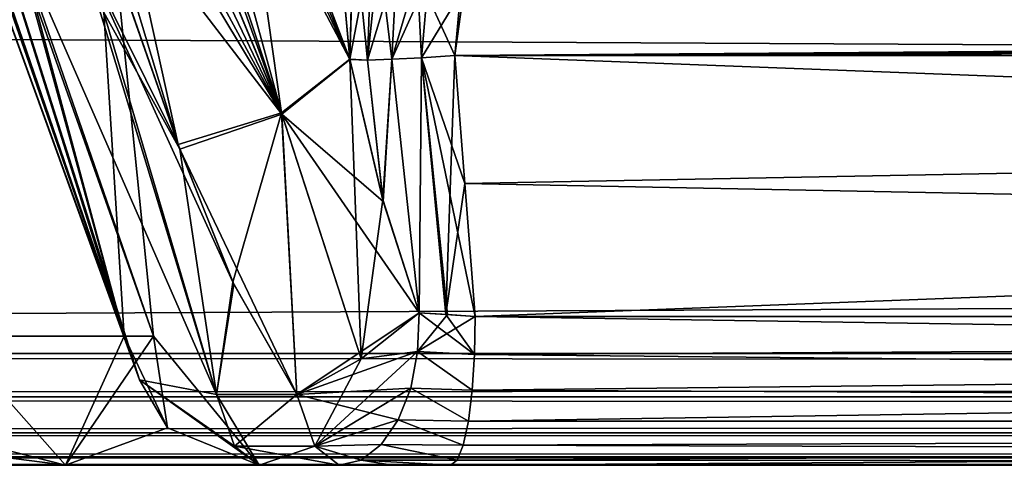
# Model space of a CAD drawing. Header units: inches. Extents: x -11.1 to 11.1, y -2.2 to 7.8.
# Tile 362 of 656: x -5.7967 to -5.5879, y -2.112 to -2.0176. Entities that reach past the tile are written whole.
import ezdxf

# ---------------------------------------------------------------- set-up
doc = ezdxf.new("R2010")
doc.units = ezdxf.units.IN
doc.header["$LTSCALE"] = 93.866667
doc.header["$MEASUREMENT"] = 0
for name, color, linetype in [('15054', 7, 'CONTINUOUS'), ('15123', 7, 'CONTINUOUS'), ('15132', 7, 'CONTINUOUS'), ('15205', 7, 'CONTINUOUS'), ('15278', 7, 'CONTINUOUS'), ('15326', 7, 'CONTINUOUS'), ('15389', 7, 'CONTINUOUS'), ('15431', 7, 'CONTINUOUS'), ('15434', 7, 'CONTINUOUS'), ('15529', 7, 'CONTINUOUS'), ('15533', 7, 'CONTINUOUS'), ('15563', 7, 'CONTINUOUS'), ('15642', 7, 'CONTINUOUS'), ('15814', 7, 'CONTINUOUS'), ('15816', 7, 'CONTINUOUS'), ('15838', 7, 'CONTINUOUS'), ('15846', 7, 'CONTINUOUS'), ('15927', 7, 'CONTINUOUS'), ('15938', 7, 'CONTINUOUS'), ('15942', 7, 'CONTINUOUS'), ('15949', 7, 'CONTINUOUS'), ('15958', 7, 'CONTINUOUS'), ('16016', 7, 'CONTINUOUS'), ('16017', 7, 'CONTINUOUS'), ('16039', 7, 'CONTINUOUS'), ('16040', 7, 'CONTINUOUS'), ('16101', 7, 'CONTINUOUS'), ('16115', 7, 'CONTINUOUS'), ('16154', 7, 'CONTINUOUS'), ('16155', 7, 'CONTINUOUS'), ('16156', 7, 'CONTINUOUS'), ('16157', 7, 'CONTINUOUS'), ('16216', 7, 'CONTINUOUS'), ('16217', 7, 'CONTINUOUS'), ('16218', 7, 'CONTINUOUS'), ('16219', 7, 'CONTINUOUS'), ('16220', 7, 'CONTINUOUS')]:
    doc.layers.add(name, color=color, linetype=linetype)

msp = doc.modelspace()

# ---------------------------------------------------------------- linework, layer by layer
at = {"layer": '15054', "linetype": 'Continuous'}
for points in [[(-7.49652, -2.112, 3.79528), (7.49652, -2.112, 3.79528), (-6, -2.112, 4.08684), (-7.49652, -2.112, 3.79528)], [(7.49652, -2.112, -3.79528), (-7.49652, -2.112, -3.79528), (6, -2.112, -4.08684), (7.49652, -2.112, -3.79528)], [(6, -2.112, -4.08684), (-7.49652, -2.112, -3.79528), (5.78701, -2.112, -4.19405), (6, -2.112, -4.08684)], [(5.78701, -2.112, -4.19405), (-7.49652, -2.112, -3.79528), (2, -2.112, -4.08684), (5.78701, -2.112, -4.19405)], [(2, -2.112, -4.08684), (-7.49652, -2.112, -3.79528), (1.78701, -2.112, -4.19405), (2, -2.112, -4.08684)], [(1.78701, -2.112, -4.19405), (-7.49652, -2.112, -3.79528), (0.25272, -2.112, -4.16888), (1.78701, -2.112, -4.19405)], [(0.25272, -2.112, -4.16888), (-7.49652, -2.112, -3.79528), (0.24141, -2.112, -4.16839), (0.25272, -2.112, -4.16888)], [(0.24141, -2.112, -4.16839), (-7.49652, -2.112, -3.79528), (-0.24141, -2.112, -4.16839), (0.24141, -2.112, -4.16839)], [(-0.24141, -2.112, -4.16839), (-7.49652, -2.112, -3.79528), (-0.25272, -2.112, -4.16888), (-0.24141, -2.112, -4.16839)], [(-0.25272, -2.112, -4.16888), (-7.49652, -2.112, -3.79528), (-0.26395, -2.112, -4.17036), (-0.25272, -2.112, -4.16888)], [(-0.26395, -2.112, -4.17036), (-7.49652, -2.112, -3.79528), (-2, -2.112, -4.08684), (-0.26395, -2.112, -4.17036)], [(-2, -2.112, -4.08684), (-7.49652, -2.112, -3.79528), (-2.21299, -2.112, -4.19405), (-2, -2.112, -4.08684)], [(-2.21299, -2.112, -4.19405), (-7.49652, -2.112, -3.79528), (-3.74728, -2.112, -4.16888), (-2.21299, -2.112, -4.19405)], [(-3.74728, -2.112, -4.16888), (-7.49652, -2.112, -3.79528), (-3.75859, -2.112, -4.16839), (-3.74728, -2.112, -4.16888)], [(-3.75859, -2.112, -4.16839), (-7.49652, -2.112, -3.79528), (-4.24141, -2.112, -4.16839), (-3.75859, -2.112, -4.16839)], [(-4.24141, -2.112, -4.16839), (-7.49652, -2.112, -3.79528), (-4.25272, -2.112, -4.16888), (-4.24141, -2.112, -4.16839)], [(-4.25272, -2.112, -4.16888), (-7.49652, -2.112, -3.79528), (-4.26395, -2.112, -4.17036), (-4.25272, -2.112, -4.16888)], [(-4.26395, -2.112, -4.17036), (-7.49652, -2.112, -3.79528), (-6, -2.112, -4.08684), (-4.26395, -2.112, -4.17036)], [(-6, -2.112, 4.08684), (7.49652, -2.112, 3.79528), (-5.78701, -2.112, 4.19405), (-6, -2.112, 4.08684)], [(-5.78701, -2.112, -4.19405), (-4.26395, -2.112, -4.17036), (-6, -2.112, -4.08684), (-5.78701, -2.112, -4.19405)], [(-5.78701, -2.112, 4.19405), (7.49652, -2.112, 3.79528), (-2, -2.112, 4.08684), (-5.78701, -2.112, 4.19405)], [(-5.74592, -2.112, 4.42786), (-5.78701, -2.112, 4.19405), (-4.26395, -2.112, 4.17036), (-5.74592, -2.112, 4.42786)], [(-4.26395, -2.112, 4.17036), (-5.78701, -2.112, 4.19405), (-4.25272, -2.112, 4.16888), (-4.26395, -2.112, 4.17036)], [(-4.25272, -2.112, 4.16888), (-5.78701, -2.112, 4.19405), (-4.24141, -2.112, 4.16839), (-4.25272, -2.112, 4.16888)], [(-4.24141, -2.112, 4.16839), (-5.78701, -2.112, 4.19405), (-2, -2.112, 4.08684), (-4.24141, -2.112, 4.16839)], [(-5.70533, -2.112, -4.42451), (-4.26395, -2.112, -4.17036), (-5.78701, -2.112, -4.19405), (-5.70533, -2.112, -4.42451)], [(-5.71765, -2.112, -4.42807), (-5.70533, -2.112, -4.42451), (-5.78701, -2.112, -4.19405), (-5.71765, -2.112, -4.42807)], [(-5.72893, -2.112, -4.43416), (-5.71765, -2.112, -4.42807), (-5.78701, -2.112, -4.19405), (-5.72893, -2.112, -4.43416)], [(-5.74592, -2.112, -4.42785), (-5.72893, -2.112, -4.43416), (-5.78701, -2.112, -4.19405), (-5.74592, -2.112, -4.42785)], [(-5.72893, -2.112, 4.43416), (-5.74592, -2.112, 4.42786), (-5.71693, -2.112, 4.42778), (-5.72893, -2.112, 4.43416)], [(-5.71693, -2.112, 4.42778), (-5.74592, -2.112, 4.42786), (-5.70533, -2.112, 4.42451), (-5.71693, -2.112, 4.42778)], [(-5.70533, -2.112, 4.42451), (-5.74592, -2.112, 4.42786), (-4.26395, -2.112, 4.17036), (-5.70533, -2.112, 4.42451)]]:
    msp.add_3dface(points, dxfattribs=at)
at = {"layer": '15123', "linetype": 'Continuous'}
for points in [[(-5.70233, -2.05229, 4.45291), (-4.25875, -2.08043, 4.19986), (-5.70446, -2.02515, 4.45184), (-5.70233, -2.05229, 4.45291)], [(-5.70446, -2.02515, 4.45184), (-4.25875, -2.08043, 4.19986), (-4.259, -2.02515, 4.19697), (-5.70446, -2.02515, 4.45184)], [(-5.70013, -2.08043, 4.45402), (-4.25875, -2.08043, 4.19986), (-5.70233, -2.05229, 4.45291), (-5.70013, -2.08043, 4.45402)]]:
    msp.add_3dface(points, dxfattribs=at)
at = {"layer": '15132', "linetype": 'Continuous'}
for points in [[(-5.70446, -2.02515, -4.45184), (-4.259, -2.02515, -4.19697), (-5.70233, -2.05229, -4.45291), (-5.70446, -2.02515, -4.45184)], [(-4.259, -2.02515, -4.19697), (-5.70013, -2.08043, -4.45402), (-5.70233, -2.05229, -4.45291), (-4.259, -2.02515, -4.19697)], [(-4.25875, -2.08043, -4.19986), (-5.70013, -2.08043, -4.45402), (-4.259, -2.02515, -4.19697), (-4.25875, -2.08043, -4.19986)]]:
    msp.add_3dface(points, dxfattribs=at)
at = {"layer": '15205', "linetype": 'Continuous'}
for points in [[(-5.70329, -2.01279, 4.44819), (-5.70446, -2.02515, 4.45184), (-4.29569, -2.01468, 4.20092), (-5.70329, -2.01279, 4.44819)], [(-4.29569, -2.01468, 4.20092), (-5.70446, -2.02515, 4.45184), (-4.27993, -2.01758, 4.19925), (-4.29569, -2.01468, 4.20092)], [(-4.27993, -2.01758, 4.19925), (-5.70446, -2.02515, 4.45184), (-4.26662, -2.02077, 4.19775), (-4.27993, -2.01758, 4.19925)], [(-5.70446, -2.02515, 4.45184), (-4.259, -2.02515, 4.19697), (-4.26662, -2.02077, 4.19775), (-5.70446, -2.02515, 4.45184)]]:
    msp.add_3dface(points, dxfattribs=at)
at = {"layer": '15278', "linetype": 'Continuous'}
for points in [[(-4.26017, -2.10265, 4.19179), (-4.25875, -2.08043, 4.19986), (-5.70155, -2.10265, 4.44594), (-4.26017, -2.10265, 4.19179)], [(-5.70155, -2.10265, 4.44594), (-4.25875, -2.08043, 4.19986), (-5.70073, -2.09608, 4.4506), (-5.70155, -2.10265, 4.44594)], [(-5.70073, -2.09608, 4.4506), (-4.25875, -2.08043, 4.19986), (-5.70025, -2.08849, 4.45336), (-5.70073, -2.09608, 4.4506)], [(-4.25875, -2.08043, 4.19986), (-5.70013, -2.08043, 4.45402), (-5.70025, -2.08849, 4.45336), (-4.25875, -2.08043, 4.19986)], [(-5.70533, -2.112, 4.42451), (-4.26395, -2.112, 4.17036), (-4.26017, -2.10265, 4.19179), (-5.70533, -2.112, 4.42451)], [(-5.70533, -2.112, 4.42451), (-4.26017, -2.10265, 4.19179), (-5.70394, -2.11091, 4.43241), (-5.70533, -2.112, 4.42451)], [(-5.70394, -2.11091, 4.43241), (-4.26017, -2.10265, 4.19179), (-5.70265, -2.10772, 4.43973), (-5.70394, -2.11091, 4.43241)], [(-5.70265, -2.10772, 4.43973), (-4.26017, -2.10265, 4.19179), (-5.70155, -2.10265, 4.44594), (-5.70265, -2.10772, 4.43973)]]:
    msp.add_3dface(points, dxfattribs=at)
at = {"layer": '15326', "linetype": 'Continuous'}
for points in [[(-5.70025, -2.08849, -4.45336), (-5.70013, -2.08043, -4.45402), (-4.26017, -2.10265, -4.19179), (-5.70025, -2.08849, -4.45336)], [(-5.70013, -2.08043, -4.45402), (-4.25875, -2.08043, -4.19986), (-4.26017, -2.10265, -4.19179), (-5.70013, -2.08043, -4.45402)], [(-5.70073, -2.09608, -4.4506), (-5.70025, -2.08849, -4.45336), (-4.26017, -2.10265, -4.19179), (-5.70073, -2.09608, -4.4506)], [(-5.70155, -2.10265, -4.44594), (-5.70073, -2.09608, -4.4506), (-4.26017, -2.10265, -4.19179), (-5.70155, -2.10265, -4.44594)], [(-4.26395, -2.112, -4.17036), (-5.70265, -2.10772, -4.43973), (-4.26017, -2.10265, -4.19179), (-4.26395, -2.112, -4.17036)], [(-5.70265, -2.10772, -4.43973), (-5.70155, -2.10265, -4.44594), (-4.26017, -2.10265, -4.19179), (-5.70265, -2.10772, -4.43973)], [(-4.26395, -2.112, -4.17036), (-5.70394, -2.11091, -4.43241), (-5.70265, -2.10772, -4.43973), (-4.26395, -2.112, -4.17036)], [(-4.26395, -2.112, -4.17036), (-5.70533, -2.112, -4.42451), (-5.70394, -2.11091, -4.43241), (-4.26395, -2.112, -4.17036)]]:
    msp.add_3dface(points, dxfattribs=at)
at = {"layer": '15389', "linetype": 'Continuous'}
for points in [[(-4.259, -2.02515, -4.19697), (-5.70446, -2.02515, -4.45184), (-5.70248, -2.01076, -4.44687), (-4.259, -2.02515, -4.19697)], [(-4.26688, -2.02069, -4.19777), (-4.259, -2.02515, -4.19697), (-5.70248, -2.01076, -4.44687), (-4.26688, -2.02069, -4.19777)], [(-4.28013, -2.01754, -4.19927), (-4.26688, -2.02069, -4.19777), (-5.70248, -2.01076, -4.44687), (-4.28013, -2.01754, -4.19927)]]:
    msp.add_3dface(points, dxfattribs=at)
at = {"layer": '15431', "linetype": 'Continuous'}
for points in [[(-5.9045, -1.92369, -4.15248), (-5.78471, -1.92369, -4.30124), (-5.89445, -2.08461, -4.14173), (-5.9045, -1.92369, -4.15248)], [(-5.89445, -2.08461, -4.14173), (-5.78471, -1.92369, -4.30124), (-5.81133, -2.08461, -4.21143), (-5.89445, -2.08461, -4.14173)], [(-5.78471, -1.92369, -4.30124), (-5.82543, -1.92369, -4.48784), (-5.76832, -2.08461, -4.31101), (-5.78471, -1.92369, -4.30124)], [(-5.76832, -2.08461, -4.31101), (-5.82543, -1.92369, -4.48784), (-5.79868, -1.99688, -4.45817), (-5.76832, -2.08461, -4.31101)], [(-5.81133, -2.08461, -4.21143), (-5.78471, -1.92369, -4.30124), (-5.76832, -2.08461, -4.31101), (-5.81133, -2.08461, -4.21143)], [(-5.77456, -2.08461, -4.41931), (-5.76832, -2.08461, -4.31101), (-5.79868, -1.99688, -4.45817), (-5.77456, -2.08461, -4.41931)]]:
    msp.add_3dface(points, dxfattribs=at)
at = {"layer": '15434', "linetype": 'Continuous'}
for points in [[(-5.78471, -1.92369, 4.30124), (-5.9045, -1.92369, 4.15248), (-5.81133, -2.08461, 4.21143), (-5.78471, -1.92369, 4.30124)], [(-5.76832, -2.08461, 4.31101), (-5.78471, -1.92369, 4.30124), (-5.81133, -2.08461, 4.21143), (-5.76832, -2.08461, 4.31101)], [(-5.79504, -2.0084, 4.45326), (-5.78471, -1.92369, 4.30124), (-5.77456, -2.08461, 4.41931), (-5.79504, -2.0084, 4.45326)], [(-5.77456, -2.08461, 4.41931), (-5.78471, -1.92369, 4.30124), (-5.76832, -2.08461, 4.31101), (-5.77456, -2.08461, 4.41931)]]:
    msp.add_3dface(points, dxfattribs=at)
at = {"layer": '15529', "linetype": 'Continuous'}
for points in [[(-5.72585, -1.9975, 4.46089), (-5.76247, -1.63239, 4.46501), (-5.72671, -2.02597, 4.46949), (-5.72585, -1.9975, 4.46089)], [(-5.72671, -2.02597, 4.46949), (-5.76247, -1.63239, 4.46501), (-5.75098, -1.96218, 4.50428), (-5.72671, -2.02597, 4.46949)]]:
    msp.add_3dface(points, dxfattribs=at)
at = {"layer": '15533', "linetype": 'Continuous'}
for points in [[(-5.72673, -2.02592, -4.46952), (-5.75224, -1.95924, -4.50584), (-5.76247, -1.63239, -4.46501), (-5.72673, -2.02592, -4.46952)], [(-5.72598, -1.99842, -4.46144), (-5.72673, -2.02592, -4.46952), (-5.76247, -1.63239, -4.46501), (-5.72598, -1.99842, -4.46144)]]:
    msp.add_3dface(points, dxfattribs=at)
at = {"layer": '15563', "linetype": 'Continuous'}
for points in [[(-5.71777, -2.02595, 4.45786), (-5.71199, -2.0797, 4.45881), (-5.71148, -2.02561, 4.45402), (-5.71777, -2.02595, 4.45786)], [(-5.71199, -2.0797, 4.45881), (-5.70596, -2.08004, 4.45564), (-5.71148, -2.02561, 4.45402), (-5.71199, -2.0797, 4.45881)], [(-5.70233, -2.05229, 4.45291), (-5.70446, -2.02515, 4.45184), (-5.71148, -2.02561, 4.45402), (-5.70233, -2.05229, 4.45291)], [(-5.70013, -2.08043, 4.45402), (-5.70233, -2.05229, 4.45291), (-5.71148, -2.02561, 4.45402), (-5.70013, -2.08043, 4.45402)], [(-5.70596, -2.08004, 4.45564), (-5.70013, -2.08043, 4.45402), (-5.71148, -2.02561, 4.45402), (-5.70596, -2.08004, 4.45564)], [(-5.72671, -2.02597, 4.46949), (-5.7196, -2.05608, 4.46306), (-5.72294, -2.02615, 4.46311), (-5.72671, -2.02597, 4.46949)], [(-5.72294, -2.02615, 4.46311), (-5.7196, -2.05608, 4.46306), (-5.71777, -2.02595, 4.45786), (-5.72294, -2.02615, 4.46311)], [(-5.7196, -2.05608, 4.46306), (-5.71199, -2.0797, 4.45881), (-5.71777, -2.02595, 4.45786), (-5.7196, -2.05608, 4.46306)]]:
    msp.add_3dface(points, dxfattribs=at)
at = {"layer": '15642', "linetype": 'Continuous'}
for points in [[(-5.70596, -2.08004, 4.45564), (-5.71199, -2.0797, 4.45881), (-5.71234, -2.08786, 4.45846), (-5.70596, -2.08004, 4.45564)], [(-5.70013, -2.08043, 4.45402), (-5.70596, -2.08004, 4.45564), (-5.71234, -2.08786, 4.45846), (-5.70013, -2.08043, 4.45402)], [(-5.70025, -2.08849, 4.45336), (-5.70013, -2.08043, 4.45402), (-5.71234, -2.08786, 4.45846), (-5.70025, -2.08849, 4.45336)], [(-5.71378, -2.09566, 4.45616), (-5.70073, -2.09608, 4.4506), (-5.71234, -2.08786, 4.45846), (-5.71378, -2.09566, 4.45616)], [(-5.70073, -2.09608, 4.4506), (-5.70025, -2.08849, 4.45336), (-5.71234, -2.08786, 4.45846), (-5.70073, -2.09608, 4.4506)], [(-5.71647, -2.10239, 4.4523), (-5.70155, -2.10265, 4.44594), (-5.71378, -2.09566, 4.45616), (-5.71647, -2.10239, 4.4523)], [(-5.70155, -2.10265, 4.44594), (-5.70073, -2.09608, 4.4506), (-5.71378, -2.09566, 4.45616), (-5.70155, -2.10265, 4.44594)], [(-5.72009, -2.1076, 4.44707), (-5.70265, -2.10772, 4.43973), (-5.71647, -2.10239, 4.4523), (-5.72009, -2.1076, 4.44707)], [(-5.70265, -2.10772, 4.43973), (-5.70155, -2.10265, 4.44594), (-5.71647, -2.10239, 4.4523), (-5.70265, -2.10772, 4.43973)], [(-5.72427, -2.11089, 4.44077), (-5.70394, -2.11091, 4.43241), (-5.72009, -2.1076, 4.44707), (-5.72427, -2.11089, 4.44077)], [(-5.70394, -2.11091, 4.43241), (-5.70265, -2.10772, 4.43973), (-5.72009, -2.1076, 4.44707), (-5.70394, -2.11091, 4.43241)], [(-5.72893, -2.112, 4.43416), (-5.70533, -2.112, 4.42451), (-5.72427, -2.11089, 4.44077), (-5.72893, -2.112, 4.43416)], [(-5.70533, -2.112, 4.42451), (-5.70394, -2.11091, 4.43241), (-5.72427, -2.11089, 4.44077), (-5.70533, -2.112, 4.42451)], [(-5.72893, -2.112, 4.43416), (-5.71693, -2.112, 4.42778), (-5.70533, -2.112, 4.42451), (-5.72893, -2.112, 4.43416)]]:
    msp.add_3dface(points, dxfattribs=at)
at = {"layer": '15814', "linetype": 'Continuous'}
for points in [[(7.49652, -2.08831, 3.77031), (-7.49652, -2.08831, 3.77031), (7.49489, -2.01331, 3.76638), (7.49652, -2.08831, 3.77031)], [(7.49489, -2.01331, 3.76638), (-7.49652, -2.08831, 3.77031), (-7.49489, -2.01331, 3.76638), (7.49489, -2.01331, 3.76638)]]:
    msp.add_3dface(points, dxfattribs=at)
at = {"layer": '15816', "linetype": 'Continuous'}
for points in [[(-7.49652, -2.08831, -3.77031), (7.49652, -2.08831, -3.77031), (-7.49489, -2.01331, -3.76638), (-7.49652, -2.08831, -3.77031)], [(-7.49489, -2.01331, -3.76638), (7.49652, -2.08831, -3.77031), (7.49489, -2.01331, -3.76638), (-7.49489, -2.01331, -3.76638)]]:
    msp.add_3dface(points, dxfattribs=at)
at = {"layer": '15838', "linetype": 'Continuous'}
for points in [[(-7.49652, -2.08831, 3.77031), (7.49652, -2.08831, 3.77031), (7.49652, -2.09747, 3.77257), (-7.49652, -2.08831, 3.77031)], [(-7.49652, -2.08831, 3.77031), (7.49652, -2.09747, 3.77257), (-7.49652, -2.09747, 3.77257), (-7.49652, -2.08831, 3.77031)], [(7.49652, -2.09747, 3.77257), (7.49652, -2.10513, 3.77807), (-7.49652, -2.09747, 3.77257), (7.49652, -2.09747, 3.77257)], [(7.49652, -2.10513, 3.77807), (-7.49652, -2.10513, 3.77807), (-7.49652, -2.09747, 3.77257), (7.49652, -2.10513, 3.77807)], [(7.49652, -2.10513, 3.77807), (7.49652, -2.11022, 3.78601), (-7.49652, -2.10513, 3.77807), (7.49652, -2.10513, 3.77807)], [(7.49652, -2.11022, 3.78601), (-7.49652, -2.11022, 3.78601), (-7.49652, -2.10513, 3.77807), (7.49652, -2.11022, 3.78601)], [(7.49652, -2.112, 3.79528), (-7.49652, -2.112, 3.79528), (-7.49652, -2.11022, 3.78601), (7.49652, -2.112, 3.79528)], [(7.49652, -2.11022, 3.78601), (7.49652, -2.112, 3.79528), (-7.49652, -2.11022, 3.78601), (7.49652, -2.11022, 3.78601)]]:
    msp.add_3dface(points, dxfattribs=at)
at = {"layer": '15846', "linetype": 'Continuous'}
for points in [[(7.49652, -2.08831, -3.77031), (-7.49652, -2.08831, -3.77031), (-7.49652, -2.09747, -3.77257), (7.49652, -2.08831, -3.77031)], [(7.49652, -2.09747, -3.77257), (7.49652, -2.08831, -3.77031), (-7.49652, -2.09747, -3.77257), (7.49652, -2.09747, -3.77257)], [(7.49652, -2.10513, -3.77807), (7.49652, -2.09747, -3.77257), (-7.49652, -2.10513, -3.77807), (7.49652, -2.10513, -3.77807)], [(-7.49652, -2.10513, -3.77807), (7.49652, -2.09747, -3.77257), (-7.49652, -2.09747, -3.77257), (-7.49652, -2.10513, -3.77807)], [(7.49652, -2.11022, -3.78601), (7.49652, -2.10513, -3.77807), (-7.49652, -2.11022, -3.78601), (7.49652, -2.11022, -3.78601)], [(-7.49652, -2.11022, -3.78601), (7.49652, -2.10513, -3.77807), (-7.49652, -2.10513, -3.77807), (-7.49652, -2.11022, -3.78601)], [(-7.49652, -2.112, -3.79528), (7.49652, -2.112, -3.79528), (7.49652, -2.11022, -3.78601), (-7.49652, -2.112, -3.79528)], [(-7.49652, -2.112, -3.79528), (7.49652, -2.11022, -3.78601), (-7.49652, -2.11022, -3.78601), (-7.49652, -2.112, -3.79528)]]:
    msp.add_3dface(points, dxfattribs=at)
at = {"layer": '15927', "linetype": 'Continuous'}
for points in [[(-5.78554, -1.9797, 4.51309), (-5.77896, -2.01592, 4.49324), (-5.76273, -2.04501, 4.48135), (-5.78554, -1.9797, 4.51309)], [(-5.77896, -2.01592, 4.49324), (-5.75496, -2.097, 4.45221), (-5.76273, -2.04501, 4.48135), (-5.77896, -2.01592, 4.49324)], [(-5.76273, -2.04501, 4.48135), (-5.75496, -2.097, 4.45221), (-5.75133, -2.07362, 4.46796), (-5.76273, -2.04501, 4.48135)], [(-5.75496, -2.097, 4.45221), (-5.73797, -2.097, 4.45852), (-5.75133, -2.07362, 4.46796), (-5.75496, -2.097, 4.45221)]]:
    msp.add_3dface(points, dxfattribs=at)
at = {"layer": '15938', "linetype": 'Continuous'}
for points in [[(-5.78667, -1.97686, -4.51443), (-5.76308, -2.04398, -4.48185), (-5.78368, -2.0026, -4.49969), (-5.78667, -1.97686, -4.51443)], [(-5.75153, -2.07322, -4.46813), (-5.75496, -2.097, -4.45221), (-5.78368, -2.0026, -4.49969), (-5.75153, -2.07322, -4.46813)], [(-5.76308, -2.04398, -4.48185), (-5.75153, -2.07322, -4.46813), (-5.78368, -2.0026, -4.49969), (-5.76308, -2.04398, -4.48185)], [(-5.73797, -2.097, -4.45852), (-5.75496, -2.097, -4.45221), (-5.75153, -2.07322, -4.46813), (-5.73797, -2.097, -4.45852)]]:
    msp.add_3dface(points, dxfattribs=at)
at = {"layer": '15942', "linetype": 'Continuous'}
for points in [[(-5.71148, -2.02561, -4.45402), (-5.71199, -2.0797, -4.45881), (-5.71777, -2.02595, -4.45786), (-5.71148, -2.02561, -4.45402)], [(-5.70632, -2.08002, -4.45578), (-5.71199, -2.0797, -4.45881), (-5.71148, -2.02561, -4.45402), (-5.70632, -2.08002, -4.45578)], [(-5.70446, -2.02515, -4.45184), (-5.70632, -2.08002, -4.45578), (-5.71148, -2.02561, -4.45402), (-5.70446, -2.02515, -4.45184)], [(-5.70446, -2.02515, -4.45184), (-5.70233, -2.05229, -4.45291), (-5.70632, -2.08002, -4.45578), (-5.70446, -2.02515, -4.45184)], [(-5.72673, -2.02592, -4.46952), (-5.72294, -2.02615, -4.46311), (-5.71971, -2.05568, -4.46314), (-5.72673, -2.02592, -4.46952)], [(-5.72294, -2.02615, -4.46311), (-5.71777, -2.02595, -4.45786), (-5.71971, -2.05568, -4.46314), (-5.72294, -2.02615, -4.46311)], [(-5.71777, -2.02595, -4.45786), (-5.71199, -2.0797, -4.45881), (-5.71971, -2.05568, -4.46314), (-5.71777, -2.02595, -4.45786)], [(-5.70233, -2.05229, -4.45291), (-5.70013, -2.08043, -4.45402), (-5.70632, -2.08002, -4.45578), (-5.70233, -2.05229, -4.45291)]]:
    msp.add_3dface(points, dxfattribs=at)
at = {"layer": '15949', "linetype": 'Continuous'}
for points in [[(-5.72585, -1.9975, 4.46089), (-5.72671, -2.02597, 4.46949), (-5.72294, -2.02615, 4.46311), (-5.72585, -1.9975, 4.46089)], [(-5.72585, -1.9975, 4.46089), (-5.72294, -2.02615, 4.46311), (-5.72052, -2.00307, 4.45378), (-5.72585, -1.9975, 4.46089)], [(-5.72294, -2.02615, 4.46311), (-5.71777, -2.02595, 4.45786), (-5.72052, -2.00307, 4.45378), (-5.72294, -2.02615, 4.46311)], [(-5.72052, -2.00307, 4.45378), (-5.71777, -2.02595, 4.45786), (-5.71239, -2.00772, 4.4489), (-5.72052, -2.00307, 4.45378)], [(-5.71777, -2.02595, 4.45786), (-5.71148, -2.02561, 4.45402), (-5.71239, -2.00772, 4.4489), (-5.71777, -2.02595, 4.45786)], [(-5.71148, -2.02561, 4.45402), (-5.70446, -2.02515, 4.45184), (-5.71239, -2.00772, 4.4489), (-5.71148, -2.02561, 4.45402)], [(-5.70446, -2.02515, 4.45184), (-5.70329, -2.01279, 4.44819), (-5.71239, -2.00772, 4.4489), (-5.70446, -2.02515, 4.45184)]]:
    msp.add_3dface(points, dxfattribs=at)
at = {"layer": '15958', "linetype": 'Continuous'}
for points in [[(-5.72673, -2.02592, -4.46952), (-5.72598, -1.99842, -4.46144), (-5.72214, -2.00172, -4.45538), (-5.72673, -2.02592, -4.46952)], [(-5.72294, -2.02615, -4.46311), (-5.72673, -2.02592, -4.46952), (-5.72214, -2.00172, -4.45538), (-5.72294, -2.02615, -4.46311)], [(-5.71674, -2.00556, -4.45101), (-5.72294, -2.02615, -4.46311), (-5.72214, -2.00172, -4.45538), (-5.71674, -2.00556, -4.45101)], [(-5.71777, -2.02595, -4.45786), (-5.72294, -2.02615, -4.46311), (-5.71674, -2.00556, -4.45101), (-5.71777, -2.02595, -4.45786)], [(-5.71003, -2.00865, -4.44811), (-5.71777, -2.02595, -4.45786), (-5.71674, -2.00556, -4.45101), (-5.71003, -2.00865, -4.44811)], [(-5.71148, -2.02561, -4.45402), (-5.71777, -2.02595, -4.45786), (-5.71003, -2.00865, -4.44811), (-5.71148, -2.02561, -4.45402)], [(-5.70248, -2.01076, -4.44687), (-5.71148, -2.02561, -4.45402), (-5.71003, -2.00865, -4.44811), (-5.70248, -2.01076, -4.44687)], [(-5.70446, -2.02515, -4.45184), (-5.71148, -2.02561, -4.45402), (-5.70248, -2.01076, -4.44687), (-5.70446, -2.02515, -4.45184)]]:
    msp.add_3dface(points, dxfattribs=at)
at = {"layer": '16016', "linetype": 'Continuous'}
for points in [[(-5.72671, -2.02597, 4.46949), (-5.77674, -1.90739, 4.5325), (-5.78059, -1.911, 4.53658), (-5.72671, -2.02597, 4.46949)], [(-5.77674, -1.90739, 4.5325), (-5.72671, -2.02597, 4.46949), (-5.75098, -1.96218, 4.50428), (-5.77674, -1.90739, 4.5325)], [(-5.7854, -1.91456, 4.53953), (-5.72671, -2.02597, 4.46949), (-5.78059, -1.911, 4.53658), (-5.7854, -1.91456, 4.53953)], [(-5.79093, -1.91789, 4.5412), (-5.74111, -2.03759, 4.48316), (-5.7854, -1.91456, 4.53953), (-5.79093, -1.91789, 4.5412)], [(-5.74111, -2.03759, 4.48316), (-5.72671, -2.02597, 4.46949), (-5.7854, -1.91456, 4.53953), (-5.74111, -2.03759, 4.48316)], [(-5.79691, -1.92084, 4.54152), (-5.74111, -2.03759, 4.48316), (-5.79093, -1.91789, 4.5412), (-5.79691, -1.92084, 4.54152)], [(-5.80304, -1.92325, 4.54045), (-5.74111, -2.03759, 4.48316), (-5.79691, -1.92084, 4.54152), (-5.80304, -1.92325, 4.54045)], [(-5.80902, -1.925, 4.53807), (-5.74111, -2.03759, 4.48316), (-5.80304, -1.92325, 4.54045), (-5.80902, -1.925, 4.53807)], [(-5.80902, -1.925, 4.53807), (-5.78554, -1.9797, 4.51309), (-5.74111, -2.03759, 4.48316), (-5.80902, -1.925, 4.53807)], [(-5.78554, -1.9797, 4.51309), (-5.76273, -2.04501, 4.48135), (-5.74111, -2.03759, 4.48316), (-5.78554, -1.9797, 4.51309)]]:
    msp.add_3dface(points, dxfattribs=at)
at = {"layer": '16017', "linetype": 'Continuous'}
for points in [[(-5.7196, -2.05608, 4.46306), (-5.72671, -2.02597, 4.46949), (-5.74111, -2.03759, 4.48316), (-5.7196, -2.05608, 4.46306)], [(-5.76273, -2.04501, 4.48135), (-5.73797, -2.097, 4.45852), (-5.74111, -2.03759, 4.48316), (-5.76273, -2.04501, 4.48135)], [(-5.73797, -2.097, 4.45852), (-5.7243, -2.08944, 4.46286), (-5.74111, -2.03759, 4.48316), (-5.73797, -2.097, 4.45852)], [(-5.71199, -2.0797, 4.45881), (-5.7196, -2.05608, 4.46306), (-5.74111, -2.03759, 4.48316), (-5.71199, -2.0797, 4.45881)], [(-5.7243, -2.08944, 4.46286), (-5.71199, -2.0797, 4.45881), (-5.74111, -2.03759, 4.48316), (-5.7243, -2.08944, 4.46286)], [(-5.73797, -2.097, 4.45852), (-5.76273, -2.04501, 4.48135), (-5.75133, -2.07362, 4.46796), (-5.73797, -2.097, 4.45852)]]:
    msp.add_3dface(points, dxfattribs=at)
at = {"layer": '16039', "linetype": 'Continuous'}
for points in [[(-5.74117, -2.03729, -4.48329), (-5.72673, -2.02592, -4.46952), (-5.7243, -2.08944, -4.46286), (-5.74117, -2.03729, -4.48329)], [(-5.72673, -2.02592, -4.46952), (-5.71971, -2.05568, -4.46314), (-5.7243, -2.08944, -4.46286), (-5.72673, -2.02592, -4.46952)], [(-5.75153, -2.07322, -4.46813), (-5.76308, -2.04398, -4.48185), (-5.74117, -2.03729, -4.48329), (-5.75153, -2.07322, -4.46813)], [(-5.73797, -2.097, -4.45852), (-5.75153, -2.07322, -4.46813), (-5.74117, -2.03729, -4.48329), (-5.73797, -2.097, -4.45852)], [(-5.73797, -2.097, -4.45852), (-5.74117, -2.03729, -4.48329), (-5.7243, -2.08944, -4.46286), (-5.73797, -2.097, -4.45852)], [(-5.71971, -2.05568, -4.46314), (-5.71199, -2.0797, -4.45881), (-5.7243, -2.08944, -4.46286), (-5.71971, -2.05568, -4.46314)]]:
    msp.add_3dface(points, dxfattribs=at)
at = {"layer": '16040', "linetype": 'Continuous'}
for points in [[(-5.78289, -1.91279, -4.53821), (-5.77674, -1.90739, -4.5325), (-5.74117, -2.03729, -4.48329), (-5.78289, -1.91279, -4.53821)], [(-5.77674, -1.90739, -4.5325), (-5.75224, -1.95924, -4.50584), (-5.74117, -2.03729, -4.48329), (-5.77674, -1.90739, -4.5325)], [(-5.79093, -1.91789, -4.5412), (-5.78289, -1.91279, -4.53821), (-5.74117, -2.03729, -4.48329), (-5.79093, -1.91789, -4.5412)], [(-5.76308, -2.04398, -4.48185), (-5.79998, -1.92212, -4.54116), (-5.79093, -1.91789, -4.5412), (-5.76308, -2.04398, -4.48185)], [(-5.76308, -2.04398, -4.48185), (-5.79093, -1.91789, -4.5412), (-5.74117, -2.03729, -4.48329), (-5.76308, -2.04398, -4.48185)], [(-5.76308, -2.04398, -4.48185), (-5.78667, -1.97686, -4.51443), (-5.79998, -1.92212, -4.54116), (-5.76308, -2.04398, -4.48185)], [(-5.75224, -1.95924, -4.50584), (-5.72673, -2.02592, -4.46952), (-5.74117, -2.03729, -4.48329), (-5.75224, -1.95924, -4.50584)]]:
    msp.add_3dface(points, dxfattribs=at)
at = {"layer": '16101', "linetype": 'Continuous'}
for points in [[(-5.83444, -1.92, -4.50418), (-5.77456, -2.08461, -4.41931), (-5.83071, -1.92178, -4.49565), (-5.83444, -1.92, -4.50418)], [(-5.77456, -2.08461, -4.41931), (-5.83444, -1.92, -4.50418), (-5.77132, -2.09388, -4.43851), (-5.77456, -2.08461, -4.41931)], [(-5.83444, -1.92, -4.50418), (-5.83003, -1.92578, -4.5221), (-5.77132, -2.09388, -4.43851), (-5.83444, -1.92, -4.50418)], [(-5.77456, -2.08461, -4.41931), (-5.82543, -1.92369, -4.48784), (-5.83071, -1.92178, -4.49565), (-5.77456, -2.08461, -4.41931)], [(-5.82543, -1.92369, -4.48784), (-5.77456, -2.08461, -4.41931), (-5.79868, -1.99688, -4.45817), (-5.82543, -1.92369, -4.48784)], [(-5.78368, -2.0026, -4.49969), (-5.75496, -2.097, -4.45221), (-5.83003, -1.92578, -4.5221), (-5.78368, -2.0026, -4.49969)], [(-5.83003, -1.92578, -4.5221), (-5.75496, -2.097, -4.45221), (-5.77132, -2.09388, -4.43851), (-5.83003, -1.92578, -4.5221)]]:
    msp.add_3dface(points, dxfattribs=at)
at = {"layer": '16115', "linetype": 'Continuous'}
for points in [[(-5.83444, -1.92, 4.50418), (-5.83047, -1.92187, 4.49522), (-5.77132, -2.09388, 4.43851), (-5.83444, -1.92, 4.50418)], [(-5.83003, -1.92578, 4.52211), (-5.83444, -1.92, 4.50418), (-5.77132, -2.09388, 4.43851), (-5.83003, -1.92578, 4.52211)], [(-5.83047, -1.92187, 4.49522), (-5.82543, -1.92369, 4.48784), (-5.77132, -2.09388, 4.43851), (-5.83047, -1.92187, 4.49522)], [(-5.82543, -1.92369, 4.48784), (-5.79504, -2.0084, 4.45326), (-5.77456, -2.08461, 4.41931), (-5.82543, -1.92369, 4.48784)], [(-5.82543, -1.92369, 4.48784), (-5.77456, -2.08461, 4.41931), (-5.77132, -2.09388, 4.43851), (-5.82543, -1.92369, 4.48784)], [(-5.75496, -2.097, 4.45221), (-5.77896, -2.01592, 4.49324), (-5.83003, -1.92578, 4.52211), (-5.75496, -2.097, 4.45221)], [(-5.75496, -2.097, 4.45221), (-5.83003, -1.92578, 4.52211), (-5.77132, -2.09388, 4.43851), (-5.75496, -2.097, 4.45221)]]:
    msp.add_3dface(points, dxfattribs=at)
at = {"layer": '16154', "linetype": 'Continuous'}
for points in [[(-6, -2.112, 4.08684), (-5.78701, -2.112, 4.19405), (-6, -2.08461, 4.11672), (-6, -2.112, 4.08684)], [(-5.78701, -2.112, 4.19405), (-5.89445, -2.08461, 4.14173), (-6, -2.08461, 4.11672), (-5.78701, -2.112, 4.19405)], [(-5.78701, -2.112, 4.19405), (-5.81133, -2.08461, 4.21143), (-5.89445, -2.08461, 4.14173), (-5.78701, -2.112, 4.19405)], [(-5.78701, -2.112, 4.19405), (-5.76832, -2.08461, 4.31101), (-5.81133, -2.08461, 4.21143), (-5.78701, -2.112, 4.19405)], [(-5.78701, -2.112, 4.19405), (-5.74592, -2.112, 4.42786), (-5.76832, -2.08461, 4.31101), (-5.78701, -2.112, 4.19405)], [(-5.77456, -2.08461, 4.41931), (-5.76832, -2.08461, 4.31101), (-5.76538, -2.10407, 4.42204), (-5.77456, -2.08461, 4.41931)], [(-5.76832, -2.08461, 4.31101), (-5.74592, -2.112, 4.42786), (-5.76538, -2.10407, 4.42204), (-5.76832, -2.08461, 4.31101)]]:
    msp.add_3dface(points, dxfattribs=at)
at = {"layer": '16155', "linetype": 'Continuous'}
for points in [[(-5.77132, -2.09388, 4.43851), (-5.77456, -2.08461, 4.41931), (-5.76538, -2.10407, 4.42204), (-5.77132, -2.09388, 4.43851)], [(-5.77132, -2.09388, 4.43851), (-5.74592, -2.112, 4.42786), (-5.75116, -2.10794, 4.44198), (-5.77132, -2.09388, 4.43851)], [(-5.74592, -2.112, 4.42786), (-5.77132, -2.09388, 4.43851), (-5.76538, -2.10407, 4.42204), (-5.74592, -2.112, 4.42786)], [(-5.75496, -2.097, 4.45221), (-5.77132, -2.09388, 4.43851), (-5.75116, -2.10794, 4.44198), (-5.75496, -2.097, 4.45221)]]:
    msp.add_3dface(points, dxfattribs=at)
at = {"layer": '16156', "linetype": 'Continuous'}
for points in [[(-5.73797, -2.097, 4.45852), (-5.75496, -2.097, 4.45221), (-5.75116, -2.10794, 4.44198), (-5.73797, -2.097, 4.45852)], [(-5.73415, -2.10798, 4.44822), (-5.73797, -2.097, 4.45852), (-5.75116, -2.10794, 4.44198), (-5.73415, -2.10798, 4.44822)], [(-5.74592, -2.112, 4.42786), (-5.73415, -2.10798, 4.44822), (-5.75116, -2.10794, 4.44198), (-5.74592, -2.112, 4.42786)], [(-5.74592, -2.112, 4.42786), (-5.72893, -2.112, 4.43416), (-5.73415, -2.10798, 4.44822), (-5.74592, -2.112, 4.42786)]]:
    msp.add_3dface(points, dxfattribs=at)
at = {"layer": '16157', "linetype": 'Continuous'}
for points in [[(-5.71199, -2.0797, 4.45881), (-5.7243, -2.08944, 4.46286), (-5.71234, -2.08786, 4.45846), (-5.71199, -2.0797, 4.45881)], [(-5.71234, -2.08786, 4.45846), (-5.7243, -2.08944, 4.46286), (-5.73415, -2.10798, 4.44822), (-5.71234, -2.08786, 4.45846)], [(-5.71378, -2.09566, 4.45616), (-5.71234, -2.08786, 4.45846), (-5.73415, -2.10798, 4.44822), (-5.71378, -2.09566, 4.45616)], [(-5.7243, -2.08944, 4.46286), (-5.73797, -2.097, 4.45852), (-5.73415, -2.10798, 4.44822), (-5.7243, -2.08944, 4.46286)], [(-5.71647, -2.10239, 4.4523), (-5.71378, -2.09566, 4.45616), (-5.73415, -2.10798, 4.44822), (-5.71647, -2.10239, 4.4523)], [(-5.72009, -2.1076, 4.44707), (-5.71647, -2.10239, 4.4523), (-5.73415, -2.10798, 4.44822), (-5.72009, -2.1076, 4.44707)], [(-5.72427, -2.11089, 4.44077), (-5.72009, -2.1076, 4.44707), (-5.73415, -2.10798, 4.44822), (-5.72427, -2.11089, 4.44077)], [(-5.72893, -2.112, 4.43416), (-5.72427, -2.11089, 4.44077), (-5.73415, -2.10798, 4.44822), (-5.72893, -2.112, 4.43416)]]:
    msp.add_3dface(points, dxfattribs=at)
at = {"layer": '16216', "linetype": 'Continuous'}
for points in [[(-5.71234, -2.08786, -4.45846), (-5.71199, -2.0797, -4.45881), (-5.70025, -2.08849, -4.45336), (-5.71234, -2.08786, -4.45846)], [(-5.71199, -2.0797, -4.45881), (-5.70632, -2.08002, -4.45578), (-5.70025, -2.08849, -4.45336), (-5.71199, -2.0797, -4.45881)], [(-5.70632, -2.08002, -4.45578), (-5.70013, -2.08043, -4.45402), (-5.70025, -2.08849, -4.45336), (-5.70632, -2.08002, -4.45578)], [(-5.71378, -2.09566, -4.45616), (-5.71234, -2.08786, -4.45846), (-5.70073, -2.09608, -4.4506), (-5.71378, -2.09566, -4.45616)], [(-5.70073, -2.09608, -4.4506), (-5.71234, -2.08786, -4.45846), (-5.70025, -2.08849, -4.45336), (-5.70073, -2.09608, -4.4506)], [(-5.71647, -2.10239, -4.4523), (-5.71378, -2.09566, -4.45616), (-5.70155, -2.10265, -4.44594), (-5.71647, -2.10239, -4.4523)], [(-5.70155, -2.10265, -4.44594), (-5.71378, -2.09566, -4.45616), (-5.70073, -2.09608, -4.4506), (-5.70155, -2.10265, -4.44594)], [(-5.72009, -2.1076, -4.44707), (-5.71647, -2.10239, -4.4523), (-5.70265, -2.10772, -4.43973), (-5.72009, -2.1076, -4.44707)], [(-5.70265, -2.10772, -4.43973), (-5.71647, -2.10239, -4.4523), (-5.70155, -2.10265, -4.44594), (-5.70265, -2.10772, -4.43973)], [(-5.72427, -2.11089, -4.44077), (-5.72009, -2.1076, -4.44707), (-5.70394, -2.11091, -4.43241), (-5.72427, -2.11089, -4.44077)], [(-5.70394, -2.11091, -4.43241), (-5.72009, -2.1076, -4.44707), (-5.70265, -2.10772, -4.43973), (-5.70394, -2.11091, -4.43241)], [(-5.71765, -2.112, -4.42807), (-5.72893, -2.112, -4.43416), (-5.72427, -2.11089, -4.44077), (-5.71765, -2.112, -4.42807)], [(-5.70533, -2.112, -4.42451), (-5.71765, -2.112, -4.42807), (-5.72427, -2.11089, -4.44077), (-5.70533, -2.112, -4.42451)], [(-5.70533, -2.112, -4.42451), (-5.72427, -2.11089, -4.44077), (-5.70394, -2.11091, -4.43241), (-5.70533, -2.112, -4.42451)]]:
    msp.add_3dface(points, dxfattribs=at)
at = {"layer": '16217', "linetype": 'Continuous'}
for points in [[(-5.71199, -2.0797, -4.45881), (-5.73797, -2.097, -4.45852), (-5.7243, -2.08944, -4.46286), (-5.71199, -2.0797, -4.45881)], [(-5.73797, -2.097, -4.45852), (-5.71199, -2.0797, -4.45881), (-5.71234, -2.08786, -4.45846), (-5.73797, -2.097, -4.45852)], [(-5.71378, -2.09566, -4.45616), (-5.73797, -2.097, -4.45852), (-5.71234, -2.08786, -4.45846), (-5.71378, -2.09566, -4.45616)], [(-5.71647, -2.10239, -4.4523), (-5.73797, -2.097, -4.45852), (-5.71378, -2.09566, -4.45616), (-5.71647, -2.10239, -4.4523)], [(-5.73415, -2.10798, -4.44822), (-5.73797, -2.097, -4.45852), (-5.71647, -2.10239, -4.4523), (-5.73415, -2.10798, -4.44822)], [(-5.72009, -2.1076, -4.44707), (-5.73415, -2.10798, -4.44822), (-5.71647, -2.10239, -4.4523), (-5.72009, -2.1076, -4.44707)], [(-5.72427, -2.11089, -4.44077), (-5.73415, -2.10798, -4.44822), (-5.72009, -2.1076, -4.44707), (-5.72427, -2.11089, -4.44077)], [(-5.72893, -2.112, -4.43416), (-5.73415, -2.10798, -4.44822), (-5.72427, -2.11089, -4.44077), (-5.72893, -2.112, -4.43416)]]:
    msp.add_3dface(points, dxfattribs=at)
at = {"layer": '16218', "linetype": 'Continuous'}
for points in [[(-5.75496, -2.097, -4.45221), (-5.73797, -2.097, -4.45852), (-5.75116, -2.10795, -4.44197), (-5.75496, -2.097, -4.45221)], [(-5.75116, -2.10795, -4.44197), (-5.73797, -2.097, -4.45852), (-5.73415, -2.10798, -4.44822), (-5.75116, -2.10795, -4.44197)], [(-5.72893, -2.112, -4.43416), (-5.74592, -2.112, -4.42785), (-5.75116, -2.10795, -4.44197), (-5.72893, -2.112, -4.43416)], [(-5.72893, -2.112, -4.43416), (-5.75116, -2.10795, -4.44197), (-5.73415, -2.10798, -4.44822), (-5.72893, -2.112, -4.43416)]]:
    msp.add_3dface(points, dxfattribs=at)
at = {"layer": '16219', "linetype": 'Continuous'}
for points in [[(-5.77456, -2.08461, -4.41931), (-5.77132, -2.09388, -4.43851), (-5.76538, -2.10407, -4.42201), (-5.77456, -2.08461, -4.41931)], [(-5.75496, -2.097, -4.45221), (-5.74592, -2.112, -4.42785), (-5.77132, -2.09388, -4.43851), (-5.75496, -2.097, -4.45221)], [(-5.77132, -2.09388, -4.43851), (-5.74592, -2.112, -4.42785), (-5.76538, -2.10407, -4.42201), (-5.77132, -2.09388, -4.43851)], [(-5.74592, -2.112, -4.42785), (-5.75496, -2.097, -4.45221), (-5.75116, -2.10795, -4.44197), (-5.74592, -2.112, -4.42785)]]:
    msp.add_3dface(points, dxfattribs=at)
at = {"layer": '16220', "linetype": 'Continuous'}
for points in [[(-5.78701, -2.112, -4.19405), (-6, -2.112, -4.08684), (-5.81133, -2.08461, -4.21143), (-5.78701, -2.112, -4.19405)], [(-5.78701, -2.112, -4.19405), (-5.81133, -2.08461, -4.21143), (-5.76832, -2.08461, -4.31101), (-5.78701, -2.112, -4.19405)], [(-5.78701, -2.112, -4.19405), (-5.76832, -2.08461, -4.31101), (-5.77456, -2.08461, -4.41931), (-5.78701, -2.112, -4.19405)], [(-5.78701, -2.112, -4.19405), (-5.77456, -2.08461, -4.41931), (-5.76538, -2.10407, -4.42201), (-5.78701, -2.112, -4.19405)], [(-5.74592, -2.112, -4.42785), (-5.78701, -2.112, -4.19405), (-5.76538, -2.10407, -4.42201), (-5.74592, -2.112, -4.42785)]]:
    msp.add_3dface(points, dxfattribs=at)

doc.saveas('drawing.dxf')
